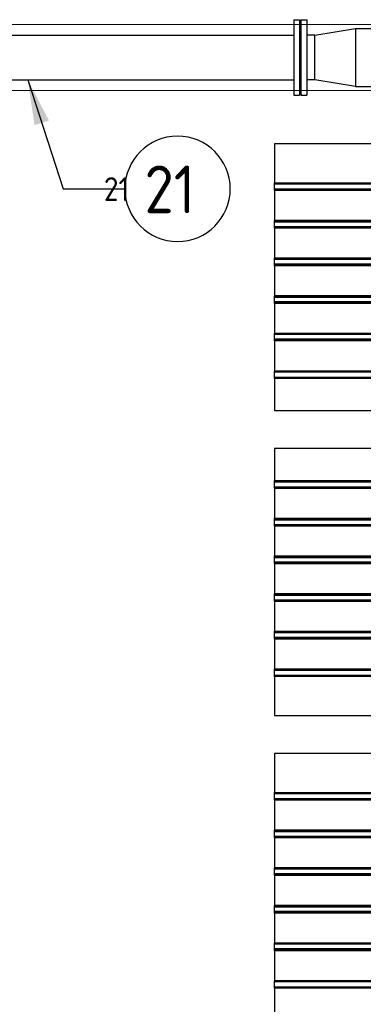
# Model space of a CAD drawing. Extents: x -89225 to 110569, y 13360 to 87647.
# Tile 283 of 478: x 34819 to 36113, y 73891 to 77606. Entities that reach past the tile are written whole.
import ezdxf

# ---------------------------------------------------------------- set-up
doc = ezdxf.new("R2010")
doc.units = 0
for name, color, linetype in [('Beluchtingstank', 253, 'Continuous'), ('Iv-Lines 035', 4, 'Continuous'), ('Iv-Lines 035 @ 100', 4, 'Continuous'), ('Iv-Lines 035 @ 50', 4, 'Continuous')]:
    doc.layers.add(name, color=color, linetype=linetype)
doc.styles.add('ISO', font='ISO.SHX')

# ---------------------------------------------------------------- blocks, each defined once
blk = doc.blocks.new('Leidingwerk beluchtingsinstallatie')
for p, q in [((1283172.5, -926627.9), (1283172.5, -926912.9)), ((1283172.5, -926627.9), (1283194.5, -926627.9)), ((1283194.5, -926627.9), (1283194.5, -926912.9)), ((1283199.5, -926627.9), (1283199.5, -926912.9)), ((1283199.5, -926627.9), (1283221.5, -926627.9)), ((1283221.5, -926627.9), (1283221.5, -926912.9)), ((1283194.5, -926661.4), (1283199.5, -926661.4)), ((1283252.5, -926686.2), (1283404.9, -926660.8)), ((1283404.9, -926660.8), (1283404.9, -926665.3)), ((1283404.9, -926660.8), (1283404.9, -926770.4)), ((1283404.9, -926660.8), (1284954.9, -926660.8)), ((1283404.9, -926674.2), (1283404.9, -926717.9)), ((1281641.5, -926686.2), (1283172.5, -926686.2)), ((1283252.5, -926686.2), (1283221.5, -926686.2)), ((1283252.5, -926689.6), (1283252.5, -926686.2)), ((1283252.5, -926696.5), (1283252.5, -926689.6)), ((1283252.5, -926730), (1283252.5, -926696.5)), ((1283252.5, -926746.6), (1283252.5, -926730)), ((1283252.5, -926770.4), (1283252.5, -926746.6)), ((1283404.9, -926739.5), (1283404.9, -926770.4)), ((1283252.5, -926794.1), (1283252.5, -926770.4)), ((1283252.5, -926854.5), (1283252.5, -926770.4)), ((1283404.9, -926770.4), (1283404.9, -926801.2)), ((1283252.5, -926844.2), (1283252.5, -926810.7)), ((1283404.9, -926801.2), (1283404.9, -926822.8)), ((1283404.9, -926822.8), (1283404.9, -926866.5)), ((1281641.5, -926854.5), (1283172.5, -926854.5)), ((1283252.5, -926854.5), (1283221.5, -926854.5)), ((1283252.5, -926854.5), (1283252.5, -926851.1)), ((1283404.9, -926879.9), (1283252.5, -926854.5)), ((1283194.5, -926879.4), (1283199.5, -926879.4)), ((1283404.9, -926866.5), (1283404.9, -926875.5)), ((1283404.9, -926875.4), (1283404.9, -926879.9)), ((1283404.9, -926879.9), (1284954.9, -926879.9)), ((1283172.5, -926912.9), (1283194.5, -926912.9)), ((1283199.5, -926912.9), (1283221.5, -926912.9))]:
    blk.add_line(p, q)
blk = doc.blocks.new('Beluchtingselementen Bosman')
for p, q in [((1277299.4, -860924.5), (1275289.4, -860924.5)), ((1275289.4, -860924.5), (1275289.4, -861072)), ((1275289.4, -861072.7), (1275289.4, -861072)), ((1275289.4, -861075.5), (1275289.4, -861072.7)), ((1277299.4, -861072.7), (1275289.4, -861072.7)), ((1275289.4, -861075.5), (1275289.4, -861076.7)), ((1275289.4, -861078.3), (1275289.4, -861076.7)), ((1277299.4, -861076.7), (1275289.4, -861076.7)), ((1275289.4, -861094.3), (1275289.4, -861078.3)), ((1275289.4, -861095.8), (1275289.4, -861094.3)), ((1275289.4, -861095.8), (1275289.4, -861097.1)), ((1277299.4, -861095.8), (1275289.4, -861095.8)), ((1275289.4, -861099.9), (1275289.4, -861097.1)), ((1277299.4, -861097.1), (1275289.4, -861097.1)), ((1275289.4, -861100.6), (1275289.4, -861099.9)), ((1277299.4, -861099.9), (1275289.4, -861099.9)), ((1275289.4, -861100.6), (1275289.4, -861214)), ((1277299.4, -861100.6), (1275289.4, -861100.6)), ((1275289.4, -861214.7), (1275289.4, -861214)), ((1277299.4, -861214), (1275289.4, -861214)), ((1275289.4, -861217.5), (1275289.4, -861214.7)), ((1277299.4, -861214.7), (1275289.4, -861214.7)), ((1275289.4, -861217.5), (1275289.4, -861218.7)), ((1277299.4, -861217.5), (1275289.4, -861217.5)), ((1275289.4, -861220.3), (1275289.4, -861218.7)), ((1277299.4, -861218.7), (1275289.4, -861218.7)), ((1275289.4, -861236.3), (1275289.4, -861220.3)), ((1277299.4, -861220.3), (1275289.4, -861220.3)), ((1275289.4, -861237.8), (1275289.4, -861236.3)), ((1275289.4, -861237.8), (1275289.4, -861239.1)), ((1277299.4, -861237.8), (1275289.4, -861237.8)), ((1275289.4, -861241.9), (1275289.4, -861239.1)), ((1275289.4, -861242.6), (1275289.4, -861241.9)), ((1277299.4, -861241.9), (1275289.4, -861241.9)), ((1275289.4, -861242.6), (1275289.4, -861356)), ((1277299.4, -861242.6), (1275289.4, -861242.6)), ((1275289.4, -861356.7), (1275289.4, -861356)), ((1277299.4, -861356), (1275289.4, -861356)), ((1275289.4, -861359.5), (1275289.4, -861356.7)), ((1277299.4, -861356.7), (1275289.4, -861356.7)), ((1275289.4, -861359.5), (1275289.4, -861360.7)), ((1275289.4, -861362.3), (1275289.4, -861360.7)), ((1277299.4, -861360.7), (1275289.4, -861360.7)), ((1275289.4, -861378.3), (1275289.4, -861362.3)), ((1275289.4, -861379.8), (1275289.4, -861378.3)), ((1277299.4, -861378.3), (1275289.4, -861378.3)), ((1275289.4, -861379.8), (1275289.4, -861381.1)), ((1277299.4, -861379.8), (1275289.4, -861379.8)), ((1275289.4, -861383.9), (1275289.4, -861381.1)), ((1275289.4, -861384.6), (1275289.4, -861383.9)), ((1277299.4, -861383.9), (1275289.4, -861383.9)), ((1275289.4, -861384.6), (1275289.4, -861498)), ((1277299.4, -861384.6), (1275289.4, -861384.6)), ((1275289.4, -861498.7), (1275289.4, -861498)), ((1277299.4, -861498), (1275289.4, -861498)), ((1275289.4, -861501.5), (1275289.4, -861498.7)), ((1277299.4, -861498.7), (1275289.4, -861498.7)), ((1275289.4, -861501.5), (1275289.4, -861502.7)), ((1275289.4, -861504.3), (1275289.4, -861502.7)), ((1277299.4, -861502.7), (1275289.4, -861502.7)), ((1275289.4, -861520.3), (1275289.4, -861504.3)), ((1277299.4, -861504.3), (1275289.4, -861504.3)), ((1275289.4, -861521.8), (1275289.4, -861520.3)), ((1277299.4, -861520.3), (1275289.4, -861520.3)), ((1275289.4, -861521.8), (1275289.4, -861523.1)), ((1277299.4, -861521.8), (1275289.4, -861521.8)), ((1275289.4, -861525.9), (1275289.4, -861523.1)), ((1275289.4, -861526.6), (1275289.4, -861525.9)), ((1277299.4, -861525.9), (1275289.4, -861525.9)), ((1275289.4, -861526.6), (1275289.4, -861640)), ((1277299.4, -861526.6), (1275289.4, -861526.6)), ((1275289.4, -861640.7), (1275289.4, -861640)), ((1277299.4, -861640), (1275289.4, -861640)), ((1275289.4, -861643.5), (1275289.4, -861640.7)), ((1277299.4, -861640.7), (1275289.4, -861640.7)), ((1275289.4, -861643.5), (1275289.4, -861644.7)), ((1277299.4, -861643.5), (1275289.4, -861643.5)), ((1275289.4, -861646.3), (1275289.4, -861644.7)), ((1277299.4, -861644.7), (1275289.4, -861644.7)), ((1275289.4, -861662.3), (1275289.4, -861646.3)), ((1275289.4, -861663.8), (1275289.4, -861662.3)), ((1277299.4, -861662.3), (1275289.4, -861662.3)), ((1275289.4, -861663.8), (1275289.4, -861665.1)), ((1277299.4, -861663.8), (1275289.4, -861663.8)), ((1275289.4, -861667.9), (1275289.4, -861665.1)), ((1275289.4, -861668.6), (1275289.4, -861667.9)), ((1277299.4, -861667.9), (1275289.4, -861667.9)), ((1275289.4, -861668.6), (1275289.4, -861782)), ((1277299.4, -861668.6), (1275289.4, -861668.6)), ((1275289.4, -861782.7), (1275289.4, -861782)), ((1277299.4, -861782), (1275289.4, -861782)), ((1275289.4, -861785.5), (1275289.4, -861782.7)), ((1277299.4, -861782.7), (1275289.4, -861782.7)), ((1275289.4, -861785.5), (1275289.4, -861786.7)), ((1275289.4, -861788.3), (1275289.4, -861786.7)), ((1277299.4, -861786.7), (1275289.4, -861786.7)), ((1275289.4, -861804.3), (1275289.4, -861788.3)), ((1275289.4, -861805.8), (1275289.4, -861804.3)), ((1275289.4, -861805.8), (1275289.4, -861807.1)), ((1277299.4, -861805.8), (1275289.4, -861805.8)), ((1275289.4, -861809.9), (1275289.4, -861807.1)), ((1275289.4, -861810.6), (1275289.4, -861809.9)), ((1277299.4, -861809.9), (1275289.4, -861809.9)), ((1275289.4, -861810.6), (1275289.4, -861931.3)), ((1277299.4, -861810.6), (1275289.4, -861810.6)), ((1275289.4, -861931.3), (1277299.4, -861931.3)), ((1277299.4, -862074.5), (1275289.4, -862074.5)), ((1275289.4, -862074.5), (1275289.4, -862195.2)), ((1275289.4, -862195.9), (1275289.4, -862195.2)), ((1275289.4, -862195.2), (1277299.4, -862195.2)), ((1275289.4, -862198.7), (1275289.4, -862195.9)), ((1275289.4, -862195.9), (1277299.4, -862195.9)), ((1275289.4, -862198.7), (1275289.4, -862199.9)), ((1275289.4, -862201.5), (1275289.4, -862199.9)), ((1275289.4, -862199.9), (1277299.4, -862199.9)), ((1275289.4, -862217.5), (1275289.4, -862201.5)), ((1275289.4, -862219), (1275289.4, -862217.5)), ((1275289.4, -862219), (1275289.4, -862220.3)), ((1275289.4, -862219), (1277299.4, -862219)), ((1275289.4, -862223.1), (1275289.4, -862220.3)), ((1275289.4, -862223.8), (1275289.4, -862223.1)), ((1275289.4, -862223.1), (1277299.4, -862223.1)), ((1275289.4, -862223.8), (1275289.4, -862337.2)), ((1275289.4, -862223.8), (1277299.4, -862223.8)), ((1275289.4, -862337.9), (1275289.4, -862337.2)), ((1275289.4, -862337.2), (1277299.4, -862337.2)), ((1275289.4, -862340.7), (1275289.4, -862337.9)), ((1275289.4, -862337.9), (1277299.4, -862337.9)), ((1275289.4, -862340.7), (1275289.4, -862341.9)), ((1275289.4, -862343.5), (1275289.4, -862341.9)), ((1275289.4, -862341.9), (1277299.4, -862341.9)), ((1275289.4, -862359.5), (1275289.4, -862343.5)), ((1275289.4, -862343.5), (1277299.4, -862343.5)), ((1275289.4, -862361), (1275289.4, -862359.5)), ((1275289.4, -862361), (1275289.4, -862362.3)), ((1275289.4, -862361), (1277299.4, -862361)), ((1275289.4, -862365.1), (1275289.4, -862362.3)), ((1275289.4, -862362.3), (1277299.4, -862362.3)), ((1275289.4, -862365.8), (1275289.4, -862365.1)), ((1275289.4, -862365.1), (1277299.4, -862365.1)), ((1275289.4, -862365.8), (1275289.4, -862479.2)), ((1275289.4, -862365.8), (1277299.4, -862365.8)), ((1275289.4, -862479.9), (1275289.4, -862479.2)), ((1275289.4, -862479.2), (1277299.4, -862479.2)), ((1275289.4, -862482.7), (1275289.4, -862479.9)), ((1275289.4, -862479.9), (1277299.4, -862479.9)), ((1275289.4, -862482.7), (1275289.4, -862483.9)), ((1275289.4, -862485.5), (1275289.4, -862483.9)), ((1275289.4, -862483.9), (1277299.4, -862483.9)), ((1275289.4, -862501.5), (1275289.4, -862485.5)), ((1275289.4, -862485.5), (1277299.4, -862485.5)), ((1275289.4, -862503), (1275289.4, -862501.5)), ((1275289.4, -862501.5), (1277299.4, -862501.5)), ((1275289.4, -862503), (1275289.4, -862504.3)), ((1275289.4, -862503), (1277299.4, -862503)), ((1275289.4, -862507.1), (1275289.4, -862504.3)), ((1275289.4, -862507.8), (1275289.4, -862507.1)), ((1275289.4, -862507.1), (1277299.4, -862507.1)), ((1275289.4, -862507.8), (1275289.4, -862621.2)), ((1275289.4, -862507.8), (1277299.4, -862507.8)), ((1275289.4, -862621.9), (1275289.4, -862621.2)), ((1275289.4, -862621.2), (1277299.4, -862621.2)), ((1275289.4, -862624.7), (1275289.4, -862621.9)), ((1275289.4, -862621.9), (1277299.4, -862621.9)), ((1275289.4, -862624.7), (1275289.4, -862625.9)), ((1275289.4, -862627.5), (1275289.4, -862625.9)), ((1275289.4, -862625.9), (1277299.4, -862625.9)), ((1275289.4, -862643.5), (1275289.4, -862627.5)), ((1275289.4, -862627.5), (1277299.4, -862627.5)), ((1275289.4, -862645), (1275289.4, -862643.5)), ((1275289.4, -862645), (1275289.4, -862646.3)), ((1275289.4, -862645), (1277299.4, -862645)), ((1275289.4, -862649.1), (1275289.4, -862646.3)), ((1275289.4, -862649.8), (1275289.4, -862649.1)), ((1275289.4, -862649.1), (1277299.4, -862649.1)), ((1275289.4, -862649.8), (1275289.4, -862763.2)), ((1275289.4, -862649.8), (1277299.4, -862649.8)), ((1275289.4, -862763.9), (1275289.4, -862763.2)), ((1275289.4, -862763.2), (1277299.4, -862763.2)), ((1275289.4, -862766.7), (1275289.4, -862763.9)), ((1275289.4, -862763.9), (1277299.4, -862763.9)), ((1275289.4, -862766.7), (1275289.4, -862767.9)), ((1275289.4, -862769.5), (1275289.4, -862767.9)), ((1275289.4, -862767.9), (1277299.4, -862767.9)), ((1275289.4, -862785.5), (1275289.4, -862769.5)), ((1275289.4, -862787), (1275289.4, -862785.5)), ((1275289.4, -862785.5), (1277299.4, -862785.5)), ((1275289.4, -862787), (1275289.4, -862788.3)), ((1275289.4, -862787), (1277299.4, -862787)), ((1275289.4, -862791.1), (1275289.4, -862788.3)), ((1275289.4, -862788.3), (1277299.4, -862788.3)), ((1275289.4, -862791.8), (1275289.4, -862791.1)), ((1275289.4, -862791.1), (1277299.4, -862791.1)), ((1275289.4, -862791.8), (1275289.4, -862905.2)), ((1275289.4, -862791.8), (1277299.4, -862791.8)), ((1275289.4, -862905.9), (1275289.4, -862905.2)), ((1275289.4, -862905.2), (1277299.4, -862905.2)), ((1275289.4, -862908.7), (1275289.4, -862905.9)), ((1275289.4, -862905.9), (1277299.4, -862905.9)), ((1275289.4, -862908.7), (1275289.4, -862909.9)), ((1275289.4, -862908.7), (1277299.4, -862908.7)), ((1275289.4, -862911.5), (1275289.4, -862909.9)), ((1275289.4, -862909.9), (1277299.4, -862909.9)), ((1275289.4, -862927.5), (1275289.4, -862911.5)), ((1275289.4, -862929), (1275289.4, -862927.5)), ((1275289.4, -862929), (1275289.4, -862930.3)), ((1275289.4, -862929), (1277299.4, -862929)), ((1275289.4, -862933.1), (1275289.4, -862930.3)), ((1275289.4, -862933.8), (1275289.4, -862933.1)), ((1275289.4, -862933.1), (1277299.4, -862933.1)), ((1275289.4, -862933.8), (1275289.4, -863081.3)), ((1275289.4, -863081.3), (1277299.4, -863081.3)), ((1277299.4, -863224.5), (1275289.4, -863224.5)), ((1275289.4, -863224.5), (1275289.4, -863372)), ((1275289.4, -863372.7), (1275289.4, -863372)), ((1275289.4, -863375.5), (1275289.4, -863372.7)), ((1277299.4, -863372.7), (1275289.4, -863372.7)), ((1275289.4, -863375.5), (1275289.4, -863376.7)), ((1275289.4, -863378.3), (1275289.4, -863376.7)), ((1277299.4, -863376.7), (1275289.4, -863376.7)), ((1275289.4, -863394.3), (1275289.4, -863378.3)), ((1275289.4, -863395.8), (1275289.4, -863394.3)), ((1275289.4, -863395.8), (1275289.4, -863397.1)), ((1277299.4, -863395.8), (1275289.4, -863395.8)), ((1275289.4, -863399.9), (1275289.4, -863397.1)), ((1277299.4, -863397.1), (1275289.4, -863397.1)), ((1275289.4, -863400.6), (1275289.4, -863399.9)), ((1277299.4, -863399.9), (1275289.4, -863399.9)), ((1275289.4, -863400.6), (1275289.4, -863514)), ((1277299.4, -863400.6), (1275289.4, -863400.6)), ((1275289.4, -863514.7), (1275289.4, -863514)), ((1277299.4, -863514), (1275289.4, -863514)), ((1275289.4, -863517.5), (1275289.4, -863514.7)), ((1277299.4, -863514.7), (1275289.4, -863514.7)), ((1275289.4, -863517.5), (1275289.4, -863518.7)), ((1277299.4, -863517.5), (1275289.4, -863517.5)), ((1275289.4, -863520.3), (1275289.4, -863518.7)), ((1277299.4, -863518.7), (1275289.4, -863518.7)), ((1275289.4, -863536.3), (1275289.4, -863520.3)), ((1277299.4, -863520.3), (1275289.4, -863520.3)), ((1275289.4, -863537.8), (1275289.4, -863536.3)), ((1275289.4, -863537.8), (1275289.4, -863539.1)), ((1277299.4, -863537.8), (1275289.4, -863537.8)), ((1275289.4, -863541.9), (1275289.4, -863539.1)), ((1275289.4, -863542.6), (1275289.4, -863541.9)), ((1277299.4, -863541.9), (1275289.4, -863541.9)), ((1275289.4, -863542.6), (1275289.4, -863656)), ((1277299.4, -863542.6), (1275289.4, -863542.6)), ((1275289.4, -863656.7), (1275289.4, -863656)), ((1277299.4, -863656), (1275289.4, -863656)), ((1275289.4, -863659.5), (1275289.4, -863656.7)), ((1277299.4, -863656.7), (1275289.4, -863656.7)), ((1275289.4, -863659.5), (1275289.4, -863660.7)), ((1275289.4, -863662.3), (1275289.4, -863660.7)), ((1277299.4, -863660.7), (1275289.4, -863660.7)), ((1275289.4, -863678.3), (1275289.4, -863662.3)), ((1275289.4, -863679.8), (1275289.4, -863678.3)), ((1277299.4, -863678.3), (1275289.4, -863678.3)), ((1275289.4, -863679.8), (1275289.4, -863681.1)), ((1277299.4, -863679.8), (1275289.4, -863679.8)), ((1275289.4, -863683.9), (1275289.4, -863681.1)), ((1275289.4, -863684.6), (1275289.4, -863683.9)), ((1277299.4, -863683.9), (1275289.4, -863683.9)), ((1275289.4, -863684.6), (1275289.4, -863798)), ((1277299.4, -863684.6), (1275289.4, -863684.6)), ((1275289.4, -863798.7), (1275289.4, -863798)), ((1277299.4, -863798), (1275289.4, -863798)), ((1275289.4, -863801.5), (1275289.4, -863798.7)), ((1277299.4, -863798.7), (1275289.4, -863798.7)), ((1275289.4, -863801.5), (1275289.4, -863802.7)), ((1275289.4, -863804.3), (1275289.4, -863802.7)), ((1277299.4, -863802.7), (1275289.4, -863802.7)), ((1275289.4, -863820.3), (1275289.4, -863804.3)), ((1277299.4, -863804.3), (1275289.4, -863804.3)), ((1275289.4, -863821.8), (1275289.4, -863820.3)), ((1277299.4, -863820.3), (1275289.4, -863820.3)), ((1275289.4, -863821.8), (1275289.4, -863823.1)), ((1277299.4, -863821.8), (1275289.4, -863821.8)), ((1275289.4, -863825.9), (1275289.4, -863823.1)), ((1275289.4, -863826.6), (1275289.4, -863825.9)), ((1277299.4, -863825.9), (1275289.4, -863825.9)), ((1275289.4, -863826.6), (1275289.4, -863940)), ((1277299.4, -863826.6), (1275289.4, -863826.6)), ((1275289.4, -863940.7), (1275289.4, -863940)), ((1277299.4, -863940), (1275289.4, -863940)), ((1275289.4, -863943.5), (1275289.4, -863940.7)), ((1277299.4, -863940.7), (1275289.4, -863940.7)), ((1275289.4, -863943.5), (1275289.4, -863944.7)), ((1277299.4, -863943.5), (1275289.4, -863943.5)), ((1275289.4, -863946.3), (1275289.4, -863944.7)), ((1277299.4, -863944.7), (1275289.4, -863944.7)), ((1275289.4, -863962.3), (1275289.4, -863946.3)), ((1275289.4, -863963.8), (1275289.4, -863962.3)), ((1277299.4, -863962.3), (1275289.4, -863962.3)), ((1275289.4, -863963.8), (1275289.4, -863965.1)), ((1277299.4, -863963.8), (1275289.4, -863963.8)), ((1275289.4, -863967.9), (1275289.4, -863965.1)), ((1275289.4, -863968.6), (1275289.4, -863967.9)), ((1277299.4, -863967.9), (1275289.4, -863967.9)), ((1275289.4, -863968.6), (1275289.4, -864082)), ((1277299.4, -863968.6), (1275289.4, -863968.6)), ((1275289.4, -864082.7), (1275289.4, -864082)), ((1277299.4, -864082), (1275289.4, -864082)), ((1275289.4, -864085.5), (1275289.4, -864082.7)), ((1277299.4, -864082.7), (1275289.4, -864082.7)), ((1275289.4, -864085.5), (1275289.4, -864086.7)), ((1275289.4, -864088.3), (1275289.4, -864086.7)), ((1277299.4, -864086.7), (1275289.4, -864086.7)), ((1275289.4, -864104.3), (1275289.4, -864088.3)), ((1275289.4, -864105.8), (1275289.4, -864104.3)), ((1275289.4, -864105.8), (1275289.4, -864107.1)), ((1277299.4, -864105.8), (1275289.4, -864105.8)), ((1275289.4, -864109.9), (1275289.4, -864107.1)), ((1275289.4, -864110.6), (1275289.4, -864109.9)), ((1277299.4, -864109.9), (1275289.4, -864109.9)), ((1275289.4, -864110.6), (1275289.4, -864231.3)), ((1277299.4, -864110.6), (1275289.4, -864110.6))]:
    blk.add_line(p, q)
blk = doc.blocks.new('*U74')
for points in [[(-1.34, -4.115), (0, 0)], [(0, 0), (2.324, 0)]]:
    blk.add_lwpolyline(points)
blk.add_circle((4.31, 0), 1.986)
blk.add_solid([(-0.54, -2.578), (-1.34, -4.115), (-1.081, -2.402)])
at = {"style": 'ISO'}
blk.add_attdef('NUMMER', (3.146, -0.835), '', height=1.8, dxfattribs=at)
blk = doc.blocks.new('*U548')
at = {"layer": 'Iv-Lines 035 @ 100'}
ref = blk.add_blockref('*U74', (34982.6, 76967.6), dxfattribs=dict(at, xscale=-100, yscale=100, zscale=100, rotation=180))
ref.add_attrib('NUMMER', '21', (35288.8, 76875.6), dxfattribs={"layer": '0', "height": 180, "style": 'ISO'})
at = {"layer": 'Iv-Lines 035 @ 50'}
ref = blk.add_blockref('*U74', (-34982.6, 76967.6), dxfattribs=dict(at, xscale=50, yscale=50, zscale=-50, rotation=180))
ref.add_attrib('NUMMER', '21', (35135.7, 76921.6), dxfattribs={"layer": '0', "height": 90, "style": 'ISO'})

msp = doc.modelspace()

# ---------------------------------------------------------------- linework, layer by layer
at = {"layer": 'Beluchtingstank', "lineweight": 9, "ltscale": 0.01}
msp.add_line((30135.9, 77338.1), (49875.9, 77338.1), dxfattribs=at)
msp.add_lwpolyline([(30135.9, 64138.1), (49875.9, 64138.1), (53025.9, 64138.1, 1), (53025.9, 77587.7), (49875.9, 77587.7), (30135.9, 77587.7)], format="xyb", dxfattribs=at)
msp.add_lwpolyline([(30135.9, 64138.1), (49875.9, 64138.1), (53025.9, 64138.1, 1), (53025.9, 77587.7), (49875.9, 77587.7), (30135.9, 77587.7)], format="xyb", dxfattribs=at)

# ---------------------------------------------------------------- block references
at = {"layer": 'Iv-Lines 035'}
for name, p in [('Leidingwerk beluchtingsinstallatie', (-1247321.4, 1004233.5)), ('Beluchtingselementen Bosman', (-1239510.9, 938062.2)), ('*U548', (0, 0))]:
    msp.add_blockref(name, p, dxfattribs=at)

doc.saveas('drawing.dxf')
